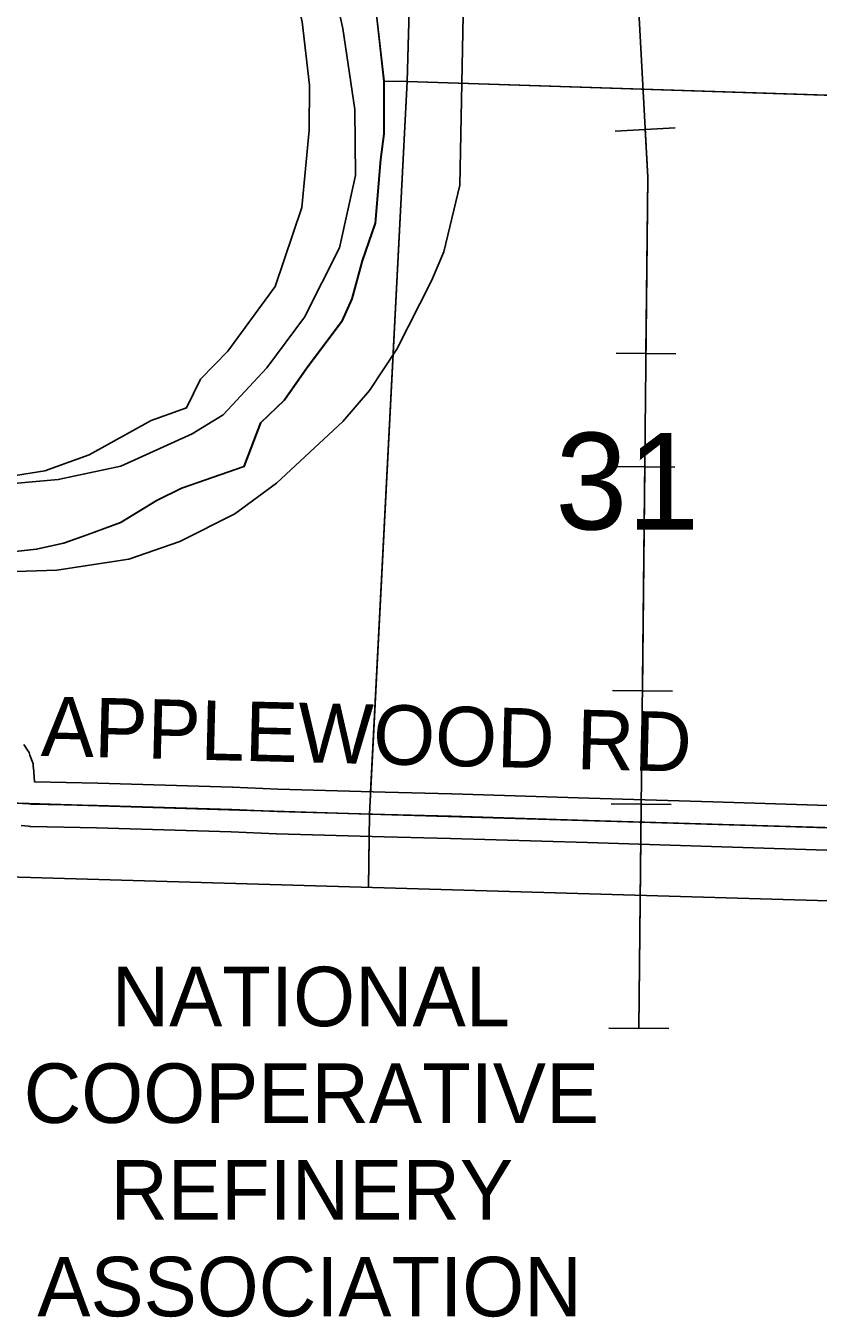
# Model space of a CAD drawing. Extents: x -132.8 to -73.3, y -60 to -26.
# Drawn here: x -122.544 to -121.48, y -56.94 to -55.204 of the extents above; entities that cross this region are included whole.
import ezdxf

# ---------------------------------------------------------------- set-up
doc = ezdxf.new("R2010")
doc.units = 0
for name, color, linetype in [('tdCoClipBndry', 7, 'Continuous'), ('tdCoCoBndry', 7, 'Continuous'), ('tdCoCorpBndry', 7, 'Continuous'), ('tdCoHydroRiver', 7, 'Continuous'), ('tdCoPipe', 7, 'Continuous'), ('tdCoPipeTxt', 7, 'Continuous'), ('tdCoSecRdTxt', 7, 'Continuous'), ('tdCoSecRteBand', 7, 'Continuous'), ('tdCoSecRteCL', 7, 'Continuous'), ('tdCoSectLine', 7, 'Continuous'), ('tdCoSectLinePart', 7, 'Continuous'), ('tdCoSectNmbr', 7, 'Continuous'), ('tdCoStBndry', 7, 'Continuous'), ('tdCoStBndryPart', 7, 'Continuous'), ('tdCoSurfGravel', 7, 'Continuous'), ('tdCoTwpBndryShd', 7, 'Continuous')]:
    doc.layers.add(name, color=color, linetype=linetype)

msp = doc.modelspace()

# ---------------------------------------------------------------- linework, layer by layer
at = {"layer": 'tdCoClipBndry'}
for points in [[(-122.5898, -55.813), (-122.5189, -55.8019), (-122.4593, -55.7802), (-122.3763, -55.7341), (-122.3285, -55.7171), (-122.31, -55.6786), (-122.2731, -55.641), (-122.2097, -55.5542), (-122.1736, -55.4478), (-122.1638, -55.3439), (-122.1636, -55.2837), (-122.1732, -55.1982), (-122.1934, -55.1153), (-122.2262, -55.0193), (-122.312, -54.8696), (-122.3581, -54.8216), (-122.4293, -54.7592), (-122.5289, -54.6835), (-122.6408, -54.6213)], [(-115.139, -56.565), (-123.0751, -56.3329), (-124.0567, -56.3093), (-124.0993, -56.2986), (-124.1332, -56.2708), (-124.1519, -56.2311)]]:
    msp.add_lwpolyline(points, dxfattribs=at)
at = {"layer": 'tdCoCoBndry'}
for p, q in [((-122.0632, -55.2783), (-122.0742, -55.1807)), ((-122.0634, -55.3488), (-122.0632, -55.2783)), ((-122.0678, -55.3835), (-122.0634, -55.3488)), ((-122.0747, -55.4688), (-122.0678, -55.3835)), ((-122.0924, -55.5194), (-122.0747, -55.4688)), ((-122.1063, -55.5706), (-122.0924, -55.5194)), ((-122.1196, -55.6009), (-122.1063, -55.5706)), ((-122.1657, -55.6622), (-122.1196, -55.6009)), ((-122.1972, -55.7071), (-122.1657, -55.6622)), ((-122.2288, -55.7374), (-122.1972, -55.7071)), ((-122.2513, -55.7962), (-122.2288, -55.7374)), ((-122.3349, -55.8252), (-122.2513, -55.7962)), ((-122.3684, -55.8417), (-122.3349, -55.8252)), ((-122.417, -55.8714), (-122.3684, -55.8417)), ((-122.4619, -55.8878), (-122.417, -55.8714)), ((-122.4935, -55.8992), (-122.4619, -55.8878)), ((-122.5788, -55.9125), (-122.5301, -55.9074)), ((-122.5301, -55.9074), (-122.4935, -55.8992)), ((-123.072, -56.233), (-122.0826, -56.2632)), ((-122.0826, -56.2632), (-123.072, -56.233)), ((-122.0826, -56.2632), (-121.0858, -56.293)), ((-121.0858, -56.293), (-122.0826, -56.2632))]:
    msp.add_line(p, q, dxfattribs=at)
for points in [[(-122.0746, -55.1807), (-122.0636, -55.2783), (-122.0638, -55.3488), (-122.0682, -55.3835), (-122.0751, -55.4688), (-122.0928, -55.5194), (-122.1067, -55.5706), (-122.1199, -55.6009), (-122.166, -55.6622), (-122.1976, -55.7071), (-122.2292, -55.7374), (-122.2517, -55.7962), (-122.3353, -55.8252), (-122.3688, -55.8417), (-122.4174, -55.8714), (-122.4623, -55.8878), (-122.4939, -55.8992), (-122.5305, -55.9074), (-122.5791, -55.9125)], [(-122.5788, -55.9125), (-122.5301, -55.9074), (-122.4935, -55.8992), (-122.4619, -55.8878), (-122.417, -55.8714), (-122.3684, -55.8417), (-122.3349, -55.8252), (-122.2513, -55.7962), (-122.2288, -55.7374), (-122.1972, -55.7071), (-122.1657, -55.6622), (-122.1196, -55.6009), (-122.1063, -55.5706), (-122.0924, -55.5194), (-122.0747, -55.4688), (-122.0678, -55.3835), (-122.0634, -55.3488), (-122.0632, -55.2783), (-122.0742, -55.1807)], [(-115.1363, -56.4651), (-116.1277, -56.4384), (-117.1342, -56.4083), (-118.1231, -56.376), (-119.1067, -56.3489), (-119.1142, -56.3483), (-120.09, -56.3212), (-120.098, -56.3206), (-121.0858, -56.293), (-122.0826, -56.2632), (-123.072, -56.233), (-124.0539, -56.2094), (-124.0754, -56.2498), (-124.0981, -56.2928), (-124.1004, -56.2977), (-124.0993, -56.2986), (-124.0567, -56.3093), (-123.0751, -56.3329), (-115.139, -56.565)], [(-105.2145, -56.6974), (-106.2094, -56.6762), (-107.208, -56.6566), (-108.2065, -56.6373), (-109.2021, -56.614), (-110.1571, -56.5879), (-111.1548, -56.5611), (-112.1481, -56.5347), (-113.1456, -56.5104), (-114.1428, -56.4879), (-115.1367, -56.4651), (-116.128, -56.4384), (-117.1346, -56.4083), (-118.1235, -56.376), (-119.1071, -56.3489), (-119.1146, -56.3483), (-120.0903, -56.3212), (-120.0984, -56.3206), (-121.0862, -56.293), (-122.083, -56.2632), (-123.0724, -56.233), (-124.0543, -56.2094)], [(-120.098, -56.3206), (-121.0858, -56.293), (-122.0826, -56.2632), (-123.072, -56.233)]]:
    msp.add_lwpolyline(points, dxfattribs=at)
at = {"layer": 'tdCoCorpBndry'}
msp.add_lwpolyline([(-120.7047, -55.1754), (-120.7218, -55.2041), (-120.754, -55.2587), (-120.7745, -55.2928), (-120.7892, -55.3142), (-121.0764, -55.3097), (-122.0319, -55.2786), (-122.0632, -55.2783), (-122.0742, -55.1807)], dxfattribs=at)
at = {"layer": 'tdCoHydroRiver'}
for points in [[(-122.6813, -55.9414), (-122.5027, -55.9352), (-122.406, -55.9204), (-122.3375, -55.897), (-122.2639, -55.8596), (-122.2076, -55.8185), (-122.1185, -55.7357), (-122.0827, -55.6941), (-122.0464, -55.6382), (-121.9998, -55.5464), (-121.983, -55.5074), (-121.9616, -55.4181), (-121.957, -55.1894), (-121.9533, -55.169), (-121.9367, -55.1379), (-121.9381, -55.1315)], [(-122.1341, -55.1389), (-122.1185, -55.2071), (-122.1025, -55.3164), (-122.1017, -55.4048), (-122.1233, -55.502), (-122.17, -55.5955), (-122.2208, -55.6635), (-122.2793, -55.7266), (-122.321, -55.7523), (-122.4169, -55.7955), (-122.501, -55.8137), (-122.596, -55.8222)]]:
    msp.add_lwpolyline(points, dxfattribs=at)
at = {"layer": 'tdCoPipe'}
for p, q in [((-121.6723, -55.3408), (-121.7528, -55.3451)), ((-121.6713, -55.6446), (-121.7518, -55.6438)), ((-121.6729, -55.7968), (-121.7536, -55.796)), ((-121.6761, -56.0982), (-121.7566, -56.0973)), ((-121.6777, -56.2504), (-121.7584, -56.2495)), ((-121.6809, -56.5517), (-121.7614, -56.5509))]:
    msp.add_line(p, q, dxfattribs=at)
for points in [[(-121.7212, -56.5513), (-121.7091, -55.4072), (-121.7327, -54.9696), (-121.8382, -54.6159), (-121.7602, -54.2141), (-121.6279, -53.8055), (-121.5288, -53.14), (-121.4832, -52.4455)], [(-121.7116, -55.6442), (-121.7091, -55.4072), (-121.7126, -55.343)], [(-121.7164, -56.0977), (-121.7132, -55.7964)], [(-121.7212, -56.5513), (-121.718, -56.2499)]]:
    msp.add_lwpolyline(points, dxfattribs=at)
at = {"layer": 'tdCoSecRteBand'}
for points in [[(-122.5472, -56.1699), (-122.5423, -56.1773), (-122.5402, -56.1804), (-122.5389, -56.1839), (-122.536, -56.1923), (-122.5348, -56.1956), (-122.5344, -56.199), (-122.5337, -56.2057), (-122.5336, -56.2064), (-122.5336, -56.2071), (-122.5328, -56.22), (-122.4479, -56.2219), (-122.4478, -56.2219), (-122.4478, -56.2219), (-122.267, -56.2271), (-122.2667, -56.2271), (-122.2665, -56.2271), (-122.2059, -56.2298), (-122.0617, -56.2338), (-121.9726, -56.2362), (-121.9725, -56.2362), (-121.9725, -56.2362), (-121.7883, -56.2417), (-121.7883, -56.2417), (-121.7883, -56.2417), (-121.6218, -56.2468), (-121.6218, -56.2468), (-121.6218, -56.2468), (-121.3828, -56.2545)], [(-121.1731, -56.3886), (-121.1752, -56.3521), (-121.1753, -56.3518), (-121.1753, -56.3516), (-121.1765, -56.3218), (-121.1766, -56.3219), (-121.1767, -56.3207), (-121.197, -56.3206), (-121.1974, -56.3206), (-121.1978, -56.3206), (-121.3847, -56.3145), (-121.6237, -56.3068), (-121.7901, -56.3016), (-121.9743, -56.2962), (-122.0633, -56.2938), (-122.2078, -56.2898), (-122.208, -56.2898), (-122.2083, -56.2898), (-122.2689, -56.2871), (-122.4494, -56.2819), (-122.5378, -56.2799), (-122.5393, -56.2799), (-122.5409, -56.2797), (-122.5507, -56.2785)]]:
    msp.add_lwpolyline(points, dxfattribs=at)
at = {"layer": 'tdCoSecRteCL'}
msp.add_lwpolyline([(-122.547, -56.2487), (-122.5371, -56.25), (-122.4486, -56.2519), (-122.2678, -56.2571), (-122.2069, -56.2598), (-122.0625, -56.2638), (-121.9734, -56.2662), (-121.7892, -56.2717), (-121.6227, -56.2768), (-121.3838, -56.2845), (-121.1968, -56.2906), (-121.1477, -56.2909)], dxfattribs=at)
at = {"layer": 'tdCoSectLine'}
for points in [[(-122.0322, -55.2786), (-122.0043, -54.2788)], [(-123.0144, -54.4052), (-122.9537, -54.4197), (-122.8848, -54.4342), (-122.8172, -54.45), (-122.7269, -54.4797), (-122.658, -54.5055), (-122.598, -54.5308), (-122.5551, -54.5574), (-122.4741, -54.5996), (-122.4039, -54.6514), (-122.366, -54.6817), (-122.2889, -54.7493), (-122.2314, -54.8093), (-122.2146, -54.8447), (-122.1745, -54.911), (-122.1347, -54.9779), (-122.0974, -55.0872), (-122.0746, -55.1807), (-122.0636, -55.2783)], [(-122.0636, -55.2783), (-122.0638, -55.3488), (-122.0682, -55.3835), (-122.0751, -55.4688), (-122.0928, -55.5194), (-122.1067, -55.5706), (-122.1199, -55.6009), (-122.166, -55.6622), (-122.1976, -55.7071), (-122.2292, -55.7374), (-122.2517, -55.7962), (-122.3353, -55.8252), (-122.3688, -55.8417), (-122.4174, -55.8714), (-122.4623, -55.8878), (-122.4939, -55.8992), (-122.5305, -55.9074), (-122.5791, -55.9125)], [(-122.083, -56.2632), (-122.0322, -55.2786)], [(-122.0636, -55.2783), (-122.0322, -55.2786)], [(-122.0322, -55.2786), (-121.0767, -55.3097)], [(-123.0724, -56.233), (-122.083, -56.2632)], [(-122.0841, -56.3619), (-122.083, -56.2632)], [(-122.083, -56.2632), (-121.0862, -56.293)]]:
    msp.add_lwpolyline(points, dxfattribs=at)
at = {"layer": 'tdCoSectLinePart'}
for points in [[(-123.0144, -54.4052), (-122.9537, -54.4197), (-122.8848, -54.4342), (-122.8172, -54.45), (-122.7269, -54.4797), (-122.658, -54.5055), (-122.598, -54.5308), (-122.5551, -54.5574), (-122.4741, -54.5996), (-122.4039, -54.6514), (-122.366, -54.6817), (-122.2889, -54.7493), (-122.2314, -54.8093), (-122.2146, -54.8447), (-122.1745, -54.911), (-122.1347, -54.9779), (-122.0974, -55.0872), (-122.0746, -55.1807), (-122.0636, -55.2783)], [(-122.0322, -55.2786), (-122.0304, -55.2143)], [(-122.0636, -55.2783), (-122.0638, -55.3488), (-122.0682, -55.3835), (-122.0751, -55.4688), (-122.0928, -55.5194), (-122.1067, -55.5706), (-122.1199, -55.6009), (-122.166, -55.6622), (-122.1976, -55.7071), (-122.2292, -55.7374), (-122.2517, -55.7962), (-122.3353, -55.8252), (-122.3688, -55.8417), (-122.4174, -55.8714), (-122.4623, -55.8878), (-122.4939, -55.8992), (-122.5305, -55.9074), (-122.5791, -55.9125)], [(-122.0815, -56.2336), (-122.0322, -55.2786)], [(-122.0636, -55.2783), (-122.0322, -55.2786)], [(-122.0322, -55.2786), (-121.1647, -55.3068)], [(-122.0841, -56.3619), (-122.0834, -56.2935)]]:
    msp.add_lwpolyline(points, dxfattribs=at)
at = {"layer": 'tdCoStBndry'}
msp.add_lwpolyline([(-122.0746, -55.1807), (-122.0636, -55.2783), (-122.0638, -55.3488), (-122.0682, -55.3835), (-122.0751, -55.4688), (-122.0928, -55.5194), (-122.1067, -55.5706), (-122.1199, -55.6009), (-122.166, -55.6622), (-122.1976, -55.7071), (-122.2292, -55.7374), (-122.2517, -55.7962), (-122.3353, -55.8252), (-122.3688, -55.8417), (-122.4174, -55.8714), (-122.4623, -55.8878), (-122.4939, -55.8992), (-122.5305, -55.9074), (-122.5791, -55.9125)], dxfattribs=at)
at = {"layer": 'tdCoStBndryPart'}
msp.add_lwpolyline([(-122.0746, -55.1807), (-122.0636, -55.2783), (-122.0638, -55.3488), (-122.0682, -55.3835), (-122.0751, -55.4688), (-122.0928, -55.5194), (-122.1067, -55.5706), (-122.1199, -55.6009), (-122.166, -55.6622), (-122.1976, -55.7071), (-122.2292, -55.7374), (-122.2517, -55.7962), (-122.3353, -55.8252), (-122.3688, -55.8417), (-122.4174, -55.8714), (-122.4623, -55.8878), (-122.4939, -55.8992), (-122.5305, -55.9074), (-122.5791, -55.9125)], dxfattribs=at)
at = {"layer": 'tdCoSurfGravel'}
for points in [[(-122.547, -56.2487), (-122.5371, -56.25), (-122.4486, -56.2519), (-122.2678, -56.2571), (-122.2069, -56.2598), (-122.0625, -56.2638)], [(-122.0625, -56.2638), (-121.9734, -56.2662), (-121.7892, -56.2717), (-121.6227, -56.2768), (-121.3838, -56.2845), (-121.1968, -56.2906), (-121.1477, -56.2909)]]:
    msp.add_lwpolyline(points, dxfattribs=at)
at = {"layer": 'tdCoTwpBndryShd'}
for points in [[(-122.0636, -55.2783), (-122.0322, -55.2786), (-121.0767, -55.3097), (-121.05, -54.2955), (-121.0146, -53.2927), (-121.0111, -53.1722), (-121.0006, -52.8009), (-120.9864, -52.2999), (-120.9571, -51.3011), (-120.9381, -50.8239), (-120.9191, -50.3467), (-120.8999, -49.8465), (-120.8808, -49.3464), (-120.8833, -48.3497), (-120.8439, -47.3585), (-120.8438, -47.3484), (-120.8208, -46.3553), (-120.7927, -45.3624), (-120.7507, -44.3901)], [(-122.5791, -55.9125), (-122.5305, -55.9074), (-122.4939, -55.8992), (-122.4623, -55.8878), (-122.4174, -55.8714), (-122.3688, -55.8417), (-122.3353, -55.8252), (-122.2517, -55.7962), (-122.2292, -55.7374), (-122.1976, -55.7071), (-122.166, -55.6622), (-122.1199, -55.6009), (-122.1067, -55.5706), (-122.0928, -55.5194), (-122.0751, -55.4688), (-122.0682, -55.3835), (-122.0638, -55.3488), (-122.0636, -55.2783), (-122.0746, -55.1807)], [(-105.2145, -56.6974), (-106.2094, -56.6762), (-107.208, -56.6566), (-108.2065, -56.6373), (-109.2021, -56.614), (-110.1571, -56.5879), (-111.1548, -56.5611), (-112.1481, -56.5347), (-113.1456, -56.5104), (-114.1428, -56.4879), (-115.1367, -56.4651), (-116.128, -56.4384), (-117.1346, -56.4083), (-118.1235, -56.376), (-119.1071, -56.3489), (-119.1146, -56.3483), (-120.0903, -56.3212), (-120.0984, -56.3206), (-121.0862, -56.293), (-122.083, -56.2632), (-123.0724, -56.233), (-124.0543, -56.2094)]]:
    msp.add_lwpolyline(points, dxfattribs=at)

# ---------------------------------------------------------------- texts
at = {"layer": 'tdCoPipeTxt'}
for s, p in [('NATIONAL', (-122.4292, -56.5484)), ('COOPERATIVE', (-122.5473, -56.6784)), ('REFINERY', (-122.431, -56.8084)), ('ASSOCIATION', (-122.529, -56.9384))]:
    msp.add_text(s, height=0.08, dxfattribs=at).set_placement(p)
at = {"layer": 'tdCoSecRdTxt'}
msp.add_text('APPLEWOOD RD', height=0.08, rotation=358.5896, dxfattribs=at).set_placement((-122.5246, -56.185))
at = {"layer": 'tdCoSectNmbr'}
msp.add_text('31', height=0.13, rotation=359.9093, dxfattribs=at).set_placement((-121.8334, -55.8806))

doc.saveas('drawing.dxf')
